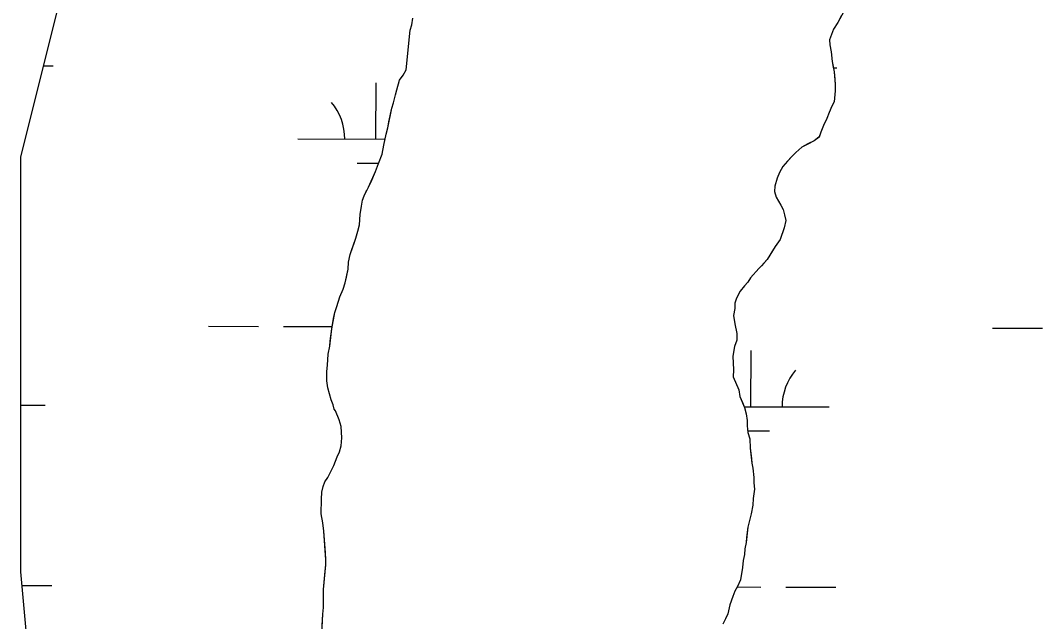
# Model space of a CAD drawing. Extents: x 3177385 to 3215275, y 903885 to 929304.
# Drawn here: x 3197576 to 3198231, y 926369 to 926754 of the extents above; entities that cross this region are included whole.
import ezdxf

# ---------------------------------------------------------------- set-up
doc = ezdxf.new("R2010")
doc.units = 0
for name, color, linetype in [('V-SITE-VEGE', 7, 'Continuous'), ('V-TOPO-SHOR', 7, 'Continuous'), ('V-WETL-SWMP', 7, 'Continuous')]:
    doc.layers.add(name, color=color, linetype=linetype)

msp = doc.modelspace()

# ---------------------------------------------------------------- linework, layer by layer
at = {"layer": 'V-SITE-VEGE'}
for p, q in [((3198104.31, 926761.68), (3198099.4, 926752.67)), ((3197825.59, 926747.82), (3197826.65, 926751.29)), ((3197826.65, 926751.29), (3197827.36, 926755.46)), ((3198099.4, 926752.67), (3198096.6, 926748.52)), ((3197823.03, 926722.47), (3197825.59, 926747.82)), ((3198096.6, 926748.52), (3198094.13, 926741.58)), ((3198094.13, 926741.58), (3198094.46, 926738.46)), ((3198094.46, 926738.46), (3198095.13, 926733.94)), ((3198095.13, 926733.94), (3198095.79, 926727.68)), ((3198095.79, 926727.68), (3198097.15, 926721.07)), ((3197818.82, 926715.89), (3197821.27, 926719.01)), ((3197821.27, 926719.01), (3197823.03, 926722.47)), ((3198097.15, 926721.07), (3198097.8, 926713.07)), ((3197817.05, 926709.65), (3197818.82, 926715.89)), ((3198097.8, 926713.07), (3198097.78, 926708.9)), ((3197814.93, 926701.32), (3197816.34, 926706.53)), ((3197816.34, 926706.53), (3197817.05, 926709.65)), ((3198097.78, 926708.9), (3198097.05, 926701.96)), ((3197811.37, 926685.36), (3197813.87, 926697.85)), ((3197813.87, 926697.85), (3197814.93, 926701.32)), ((3198095.65, 926699.19), (3198093.89, 926695.03)), ((3198097.05, 926701.96), (3198095.65, 926699.19)), ((3198092.48, 926691.21), (3198090.37, 926686.71)), ((3198093.89, 926695.03), (3198092.48, 926691.21)), ((3197810.31, 926681.19), (3197811.37, 926685.36)), ((3198090.37, 926686.71), (3198088.62, 926682.55)), ((3197808.88, 926674.25), (3197810.31, 926681.19)), ((3198087.56, 926679.42), (3198084.42, 926677.01)), ((3198088.62, 926682.55), (3198087.56, 926679.42)), ((3197807.81, 926668.35), (3197808.88, 926674.25)), ((3198076.41, 926672.88), (3198072.56, 926669.43)), ((3198080.24, 926674.94), (3198076.41, 926672.88)), ((3198084.42, 926677.01), (3198080.24, 926674.94)), ((3197805.35, 926662.46), (3197807.81, 926668.35)), ((3198069.77, 926666.66), (3198064.18, 926660.43)), ((3198072.56, 926669.43), (3198069.77, 926666.66)), ((3197803.58, 926657.25), (3197805.35, 926662.46)), ((3198064.18, 926660.43), (3198062.08, 926656.63)), ((3197799.01, 926647.2), (3197803.58, 926657.25)), ((3198060.67, 926653.16), (3198059.25, 926647.95)), ((3198062.08, 926656.63), (3198060.67, 926653.16)), ((3197796.21, 926641.66), (3197799.01, 926647.2)), ((3198059.25, 926647.95), (3198058.89, 926644.48)), ((3197794.43, 926635.06), (3197795.15, 926638.88)), ((3197795.15, 926638.88), (3197796.21, 926641.66)), ((3198058.89, 926644.48), (3198059.91, 926641)), ((3198059.91, 926641), (3198063.01, 926635.77)), ((3197793.71, 926629.86), (3197794.43, 926635.06)), ((3198063.01, 926635.77), (3198064.39, 926632.99)), ((3198064.39, 926632.99), (3198065.41, 926629.5)), ((3197793.33, 926623.26), (3197793.71, 926629.86)), ((3198066.09, 926626.03), (3198065.02, 926621.17)), ((3198065.41, 926629.5), (3198066.09, 926626.03)), ((3197790.86, 926614.58), (3197792.27, 926619.09)), ((3197792.27, 926619.09), (3197793.33, 926623.26)), ((3198065.02, 926621.17), (3198062.55, 926613.89)), ((3197787.33, 926604.18), (3197790.86, 926614.58)), ((3198062.55, 926613.89), (3198059.4, 926609.39)), ((3198059.4, 926609.39), (3198054.15, 926601.07)), ((3197785.89, 926594.8), (3197786.26, 926599.32)), ((3197786.26, 926599.32), (3197787.33, 926604.18)), ((3198054.15, 926601.07), (3198050.65, 926596.92)), ((3197784.11, 926586.13), (3197785.89, 926594.8)), ((3198048.91, 926595.19), (3198043.66, 926589.31)), ((3198050.65, 926596.92), (3198048.91, 926595.19)), ((3197782.7, 926581.97), (3197784.11, 926586.13)), ((3198041.91, 926586.54), (3198039.81, 926584.12)), ((3198043.66, 926589.31), (3198041.91, 926586.54)), ((3197780.59, 926577.11), (3197782.7, 926581.97)), ((3198037.02, 926580.66), (3198034.56, 926576.16)), ((3198039.81, 926584.12), (3198037.02, 926580.66)), ((3197778.82, 926570.87), (3197780.59, 926577.11)), ((3198033.5, 926573.04), (3198033.49, 926569.56)), ((3198034.56, 926576.16), (3198033.5, 926573.04)), ((3197775.62, 926556.64), (3197777.41, 926567.05)), ((3197777.41, 926567.05), (3197778.82, 926570.87)), ((3198033.49, 926569.56), (3198032.77, 926565.05)), ((3198032.77, 926565.05), (3198033.44, 926559.83)), ((3198033.44, 926559.83), (3198034.79, 926553.57)), ((3197774.17, 926545.53), (3197775.62, 926556.64)), ((3198034.79, 926553.57), (3198034.77, 926549.4)), ((3198034.77, 926549.4), (3198033.36, 926545.24)), ((3197772.72, 926533.37), (3197773.1, 926540.32)), ((3197773.1, 926540.32), (3197774.17, 926545.53)), ((3198033.36, 926545.24), (3198032.29, 926538.99)), ((3197772.35, 926529.21), (3197772.72, 926533.37)), ((3198032.29, 926538.99), (3198032.59, 926530.31)), ((3197772.32, 926523.3), (3197772.35, 926529.21)), ((3198032.59, 926530.31), (3198032.57, 926525.79)), ((3197772.99, 926518.78), (3197772.32, 926523.3)), ((3198032.57, 926525.79), (3198036, 926517.43)), ((3197775.04, 926511.13), (3197772.99, 926518.78)), ((3198036, 926517.43), (3198036.67, 926513.26)), ((3197776.41, 926507.99), (3197775.04, 926511.13)), ((3197777.09, 926505.21), (3197776.41, 926507.99)), ((3198036.67, 926513.26), (3198039.76, 926506.3)), ((3197777.78, 926504.16), (3197777.09, 926505.21)), ((3197780.18, 926498.25), (3197777.78, 926504.16)), ((3198039.76, 926506.3), (3198040.79, 926502.12)), ((3198040.79, 926502.12), (3198041.46, 926497.95)), ((3197781.55, 926494.07), (3197780.18, 926498.25)), ((3197781.86, 926486.77), (3197781.55, 926494.07)), ((3198041.46, 926497.95), (3198041.44, 926494.48)), ((3198041.44, 926494.48), (3198041.77, 926490.3)), ((3198041.77, 926490.3), (3198043.14, 926486.13)), ((3197780.43, 926477.74), (3197781.49, 926481.56)), ((3197781.49, 926481.56), (3197781.86, 926486.77)), ((3198043.14, 926486.13), (3198043.45, 926480.22)), ((3197776.91, 926469.08), (3197779.02, 926474.63)), ((3197779.02, 926474.63), (3197780.43, 926477.74)), ((3198043.45, 926480.22), (3198044.45, 926470.48)), ((3197773.05, 926461.45), (3197776.91, 926469.08)), ((3198044.45, 926470.48), (3198045.12, 926467.36)), ((3197770.95, 926458.68), (3197773.05, 926461.45)), ((3198045.12, 926467.36), (3198045.79, 926461.44)), ((3198045.79, 926461.44), (3198045.77, 926457.97)), ((3197769.18, 926452.09), (3197769.89, 926455.56)), ((3197769.89, 926455.56), (3197770.95, 926458.68)), ((3198045.77, 926457.97), (3198046.1, 926453.8)), ((3197768.81, 926447.58), (3197769.18, 926452.09)), ((3198046.1, 926453.8), (3198045.37, 926447.9)), ((3197768.76, 926438.2), (3197768.81, 926447.58)), ((3198045, 926443.73), (3198043.93, 926438.18)), ((3198045.37, 926447.9), (3198045, 926443.73)), ((3197769.77, 926432.28), (3197768.76, 926438.2)), ((3198043.93, 926438.18), (3198041.8, 926429.5)), ((3197770.44, 926427.07), (3197769.77, 926432.28)), ((3198041.8, 926429.5), (3198040.71, 926419.78)), ((3197771.73, 926408.65), (3197770.44, 926427.07)), ((3198039.99, 926415.61), (3198039.63, 926412.14)), ((3198040.71, 926419.78), (3198039.99, 926415.61)), ((3198039.63, 926412.14), (3198038.91, 926408.32)), ((3197770.25, 926389.55), (3197771.72, 926405.52)), ((3197771.72, 926405.52), (3197771.73, 926408.65)), ((3198038.54, 926403.81), (3198037.11, 926395.82)), ((3198038.91, 926408.32), (3198038.54, 926403.81)), ((3197770.19, 926378.08), (3197770.25, 926389.55)), ((3198035.35, 926391.66), (3198033.6, 926388.55)), ((3198037.11, 926395.82), (3198035.35, 926391.66)), ((3198032.2, 926385.08), (3198030.43, 926379.88)), ((3198033.6, 926388.55), (3198032.2, 926385.08)), ((3197769.82, 926373.92), (3197770.19, 926378.08)), ((3198030.43, 926379.88), (3198029.01, 926373.98)), ((3197769.06, 926361.06), (3197769.82, 926373.92)), ((3198027.6, 926370.86), (3198025.85, 926367.39)), ((3198029.01, 926373.98), (3198027.6, 926370.86))]:
    msp.add_line(p, q, dxfattribs=at)
at = {"layer": 'V-TOPO-SHOR'}
for points in [[(3198101.85, 926757.18), (3198099.4, 926752.67), (3198096.6, 926748.52), (3198094.13, 926741.58), (3198094.46, 926738.46), (3198095.13, 926733.94), (3198095.79, 926727.68), (3198096.47, 926724.2), (3198097.15, 926721.07), (3198097.48, 926716.55), (3198097.8, 926713.07), (3198097.78, 926708.9), (3198097.05, 926701.96), (3198095.65, 926699.19), (3198093.89, 926695.03), (3198092.48, 926691.21), (3198090.37, 926686.71), (3198088.62, 926682.55), (3198087.56, 926679.42), (3198084.42, 926677.01), (3198080.24, 926674.94), (3198076.41, 926672.88), (3198072.56, 926669.43), (3198069.77, 926666.66), (3198067.33, 926663.89), (3198064.18, 926660.43), (3198062.08, 926656.63), (3198060.67, 926653.16), (3198059.25, 926647.95), (3198058.89, 926644.48), (3198059.91, 926641), (3198063.01, 926635.77), (3198064.39, 926632.99), (3198065.41, 926629.51), (3198066.09, 926626.03), (3198065.02, 926621.17), (3198062.55, 926613.89), (3198059.4, 926609.39), (3198056.6, 926604.88), (3198054.15, 926601.07), (3198052.05, 926598.65), (3198050.65, 926596.92), (3198048.91, 926595.19), (3198043.66, 926589.31), (3198041.91, 926586.54), (3198039.81, 926584.12), (3198037.02, 926580.66), (3198034.56, 926576.16), (3198033.5, 926573.04), (3198033.49, 926569.56), (3198032.77, 926565.05), (3198033.44, 926559.83), (3198034.79, 926553.57), (3198034.77, 926549.4), (3198033.36, 926545.24), (3198032.29, 926538.99), (3198032.59, 926530.31), (3198032.57, 926525.79), (3198036, 926517.43), (3198036.67, 926513.26), (3198038.39, 926509.43), (3198039.76, 926506.3), (3198040.79, 926502.12), (3198041.46, 926497.95), (3198041.44, 926494.48), (3198041.77, 926490.3), (3198043.14, 926486.13)], [(3197825.59, 926747.82), (3197826.65, 926751.29), (3197827.36, 926755.46)], [(3197769.82, 926373.92), (3197770.19, 926378.08), (3197770.22, 926384.34), (3197770.25, 926389.55), (3197771.35, 926401.35), (3197771.72, 926405.52), (3197771.73, 926408.65), (3197771.41, 926413.17), (3197770.44, 926427.07), (3197769.77, 926432.28), (3197768.76, 926438.2), (3197768.81, 926447.58), (3197769.18, 926452.09), (3197769.89, 926455.56), (3197770.95, 926458.68), (3197773.05, 926461.45), (3197776.91, 926469.08), (3197779.02, 926474.63), (3197780.43, 926477.74), (3197781.49, 926481.56), (3197781.86, 926486.77), (3197781.55, 926494.07), (3197780.18, 926498.25), (3197777.78, 926504.16), (3197777.09, 926505.21), (3197776.41, 926507.99), (3197775.04, 926511.13), (3197774.02, 926514.96), (3197772.99, 926518.78), (3197772.32, 926523.3), (3197772.35, 926529.21), (3197772.72, 926533.37), (3197773.1, 926540.32), (3197774.17, 926545.53), (3197774.54, 926548.65), (3197775.62, 926556.64), (3197776.69, 926563.23), (3197777.41, 926567.05), (3197778.82, 926570.87), (3197780.59, 926577.11), (3197782.7, 926581.97), (3197784.11, 926586.13), (3197784.82, 926589.6), (3197785.89, 926594.8), (3197786.26, 926599.32), (3197787.33, 926604.18), (3197788.39, 926607.3), (3197789.8, 926611.46), (3197790.86, 926614.58), (3197792.27, 926619.09), (3197793.33, 926623.26), (3197793.71, 926629.86), (3197794.43, 926635.06), (3197795.15, 926638.88), (3197796.21, 926641.66), (3197797.61, 926644.43), (3197797.96, 926645.12), (3197799.01, 926647.2), (3197801.12, 926651.71), (3197803.58, 926657.25), (3197805.35, 926662.46), (3197807.81, 926668.35), (3197808.88, 926674.25), (3197810.31, 926681.19), (3197811.37, 926685.36), (3197812.09, 926689.17), (3197813.87, 926697.85), (3197814.93, 926701.32), (3197816.34, 926706.53), (3197817.05, 926709.65), (3197818.82, 926715.89), (3197821.27, 926719.01), (3197823.03, 926722.47), (3197825.59, 926747.82)], [(3198043.14, 926486.13), (3198043.45, 926480.22), (3198044.11, 926473.61), (3198044.45, 926470.48), (3198045.12, 926467.36), (3198045.79, 926461.44), (3198045.77, 926457.97), (3198046.1, 926453.8), (3198045.37, 926447.9), (3198045, 926443.73), (3198043.93, 926438.18), (3198041.8, 926429.5), (3198041.08, 926422.9), (3198040.71, 926419.78), (3198039.99, 926415.61), (3198039.63, 926412.14), (3198038.91, 926408.32), (3198038.54, 926403.81), (3198037.83, 926399.99), (3198037.11, 926395.82), (3198035.35, 926391.66), (3198033.6, 926388.55), (3198032.2, 926385.08), (3198030.43, 926379.88), (3198029.01, 926373.98), (3198027.6, 926370.86), (3198025.85, 926367.39)], [(3197769.43, 926366.62), (3197769.82, 926373.92)]]:
    msp.add_lwpolyline(points, dxfattribs=at)
at = {"layer": 'V-WETL-SWMP'}
for p, q in [((3197590.77, 926724.97), (3197597.03, 926724.95)), ((3198096.56, 926723.79), (3198098.94, 926723.79)), ((3197803.77, 926678.04), (3197803.85, 926714.04)), ((3197753.77, 926678.16), (3197809.66, 926678.03)), ((3197791.73, 926662.64), (3197805.41, 926662.61)), ((3197696.64, 926558.22), (3197728.64, 926558.15)), ((3197744.64, 926558.11), (3197775.85, 926558.04)), ((3198198.55, 926557.05), (3198230.55, 926556.98)), ((3198043.84, 926506.67), (3198043.92, 926542.67)), ((3197576.17, 926507.76), (3197591.93, 926507.72)), ((3198039.6, 926506.68), (3198093.84, 926506.55)), ((3198041.69, 926491.24), (3198055.8, 926491.21)), ((3197576.95, 926392.32), (3197596.26, 926392.28)), ((3198035.13, 926391.26), (3198050.16, 926391.22)), ((3198066.16, 926391.19), (3198098.16, 926391.11))]:
    msp.add_line(p, q, dxfattribs=at)
for points in [[(3197646.94, 926949.8), (3197576.17, 926666.53), (3197576.17, 926400.97), (3197593.86, 926206.23), (3197611.55, 925940.67)], [(3198104.31, 926761.68), (3198099.4, 926752.67), (3198096.6, 926748.52), (3198094.13, 926741.58), (3198094.46, 926738.46), (3198095.13, 926733.94), (3198095.79, 926727.68), (3198096.47, 926724.2), (3198097.15, 926721.07), (3198097.47, 926716.55), (3198097.8, 926713.07), (3198097.78, 926708.9), (3198097.05, 926701.96), (3198095.65, 926699.19), (3198093.89, 926695.03), (3198092.48, 926691.21), (3198090.37, 926686.71), (3198088.61, 926682.55), (3198087.56, 926679.43), (3198084.42, 926677.01), (3198080.24, 926674.95), (3198076.4, 926672.88), (3198072.56, 926669.43), (3198069.77, 926666.66), (3198067.32, 926663.89), (3198064.18, 926660.44), (3198062.08, 926656.63), (3198060.67, 926653.16), (3198059.25, 926647.95), (3198058.89, 926644.48), (3198059.91, 926641), (3198063.01, 926635.77), (3198064.39, 926632.99), (3198065.41, 926629.51), (3198066.09, 926626.03), (3198065.02, 926621.17), (3198062.55, 926613.89), (3198059.4, 926609.39), (3198056.6, 926604.88), (3198054.15, 926601.08), (3198052.05, 926598.65), (3198050.65, 926596.92), (3198048.91, 926595.2), (3198043.66, 926589.32), (3198041.91, 926586.54), (3198039.81, 926584.12), (3198037.02, 926580.66), (3198034.56, 926576.16), (3198033.5, 926573.04), (3198033.49, 926569.56), (3198032.77, 926565.05), (3198033.44, 926559.83), (3198034.79, 926553.57), (3198034.77, 926549.4), (3198033.36, 926545.24), (3198032.29, 926538.99), (3198032.59, 926530.31), (3198032.57, 926525.79), (3198036, 926517.43), (3198036.67, 926513.26), (3198038.39, 926509.43), (3198039.76, 926506.3), (3198040.78, 926502.12), (3198041.46, 926497.95), (3198041.44, 926494.48), (3198041.77, 926490.3), (3198043.13, 926486.13), (3198043.45, 926480.22), (3198044.11, 926473.61), (3198044.44, 926470.49), (3198045.12, 926467.36), (3198045.79, 926461.45), (3198045.77, 926457.97), (3198046.1, 926453.8), (3198045.37, 926447.9), (3198045, 926443.73), (3198043.93, 926438.18), (3198041.8, 926429.5), (3198041.07, 926422.9), (3198040.71, 926419.78), (3198039.99, 926415.61), (3198039.63, 926412.14), (3198038.91, 926408.32), (3198038.54, 926403.81), (3198037.83, 926399.99), (3198037.11, 926395.82), (3198035.35, 926391.66), (3198033.6, 926388.55), (3198032.19, 926385.08), (3198030.43, 926379.88), (3198029.01, 926373.98), (3198027.6, 926370.86), (3198025.85, 926367.39)], [(3197769.43, 926366.62), (3197769.82, 926373.91), (3197770.19, 926378.08), (3197770.25, 926389.55), (3197771.35, 926401.35), (3197771.72, 926405.52), (3197771.73, 926408.65), (3197771.41, 926413.17), (3197770.44, 926427.07), (3197769.77, 926432.28), (3197768.76, 926438.2), (3197768.81, 926447.58), (3197769.18, 926452.09), (3197769.89, 926455.56), (3197770.95, 926458.68), (3197773.05, 926461.45), (3197776.91, 926469.08), (3197779.02, 926474.63), (3197780.43, 926477.75), (3197781.49, 926481.56), (3197781.86, 926486.77), (3197781.55, 926494.07), (3197780.18, 926498.25), (3197777.78, 926504.16), (3197777.09, 926505.21), (3197776.41, 926507.99), (3197775.04, 926511.13), (3197772.99, 926518.78), (3197772.32, 926523.3), (3197772.35, 926529.21), (3197772.72, 926533.38), (3197773.1, 926540.32), (3197774.17, 926545.53), (3197774.54, 926548.65), (3197775.62, 926556.64), (3197776.7, 926563.23), (3197777.41, 926567.05), (3197778.82, 926570.87), (3197780.59, 926577.11), (3197782.7, 926581.97), (3197784.11, 926586.13), (3197785.89, 926594.8), (3197786.26, 926599.32), (3197787.33, 926604.18), (3197790.86, 926614.58), (3197792.27, 926619.09), (3197793.33, 926623.26), (3197793.71, 926629.86), (3197794.44, 926635.06), (3197795.15, 926638.88), (3197796.21, 926641.66), (3197799.01, 926647.2), (3197801.12, 926651.71), (3197803.58, 926657.25), (3197805.35, 926662.46), (3197807.81, 926668.35), (3197808.88, 926674.25), (3197810.31, 926681.19), (3197811.37, 926685.36), (3197812.09, 926689.17), (3197813.87, 926697.85), (3197814.93, 926701.32), (3197816.34, 926706.53), (3197817.05, 926709.65), (3197818.82, 926715.89), (3197821.27, 926719.01), (3197823.03, 926722.47), (3197825.59, 926747.82), (3197826.65, 926751.29), (3197827.36, 926755.46)]]:
    msp.add_lwpolyline(points, dxfattribs=at)
for centre, start, end in [((3197748.53, 926678.65), 359.09484, 40.6385), ((3198099.08, 926507.02), 139.09484, 180.6385)]:
    msp.add_arc(centre, 35.25, start, end, dxfattribs=at)

doc.saveas('drawing.dxf')
